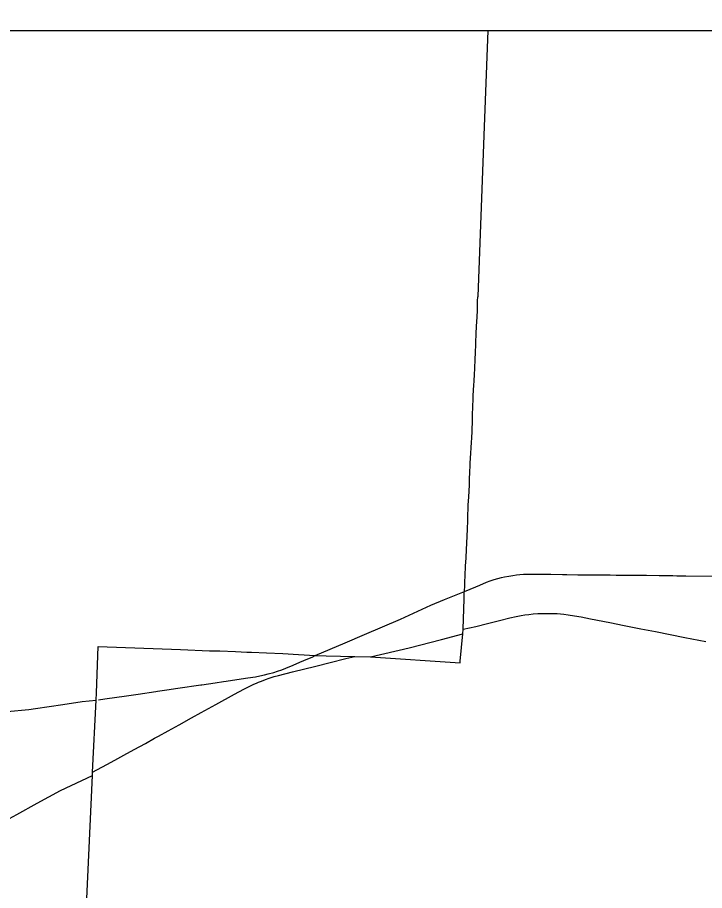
# Model space of a CAD drawing. Extents: x 1761803 to 2441803, y 509895 to 949895.
# Drawn here: x 2041709 to 2059075, y 799657 to 821719 of the extents above; entities that cross this region are included whole.
import ezdxf

# ---------------------------------------------------------------- set-up
doc = ezdxf.new("R2010")
doc.units = 0
for name, color, linetype in [('GM_X_County', 7, 'Continuous'), ('GM_X_Minor_River', 7, 'Continuous'), ('GM_X_Minor_River_Text', 7, 'Continuous'), ('GM_X_State_Location', 7, 'Continuous')]:
    doc.layers.add(name, color=color, linetype=linetype)

msp = doc.modelspace()

# ---------------------------------------------------------------- linework, layer by layer
at = {"layer": 'GM_X_County'}
msp.add_lwpolyline([(2043240, 794701), (2043605, 802562), (2043609, 802649), (2043698, 804467), (2043703, 804651), (2043750, 805828), (2045826, 805751), (2046565, 805712), (2046823, 805711), (2047222, 805696), (2047504, 805677), (2047627, 805683), (2048006, 805664), (2048414, 805648), (2048814, 805618), (2049234, 805593), (2049512, 805584), (2050233, 805574), (2050634, 805559), (2052900, 805410), (2052902, 805453), (2052965, 806140), (2052971, 806258), (2052997, 807030), (2053002, 807165), (2053011, 807276), (2053013, 807309), (2053020, 807453), (2053027, 807618), (2053035, 807851), (2053047, 808067), (2053056, 808273), (2053071, 808603), (2053082, 808799), (2053089, 808999), (2053093, 809078), (2053096, 809173), (2053100, 809274), (2053104, 809392), (2053110, 809504), (2053115, 809601), (2053130, 809913), (2053132, 809994), (2053136, 810092), (2053140, 810190), (2053143, 810256), (2053144, 810285), (2053147, 810337), (2053154, 810453), (2053160, 810581), (2053168, 810713), (2053175, 810844), (2053184, 810990), (2053189, 811090), (2053199, 811269), (2053202, 811368), (2053206, 811442), (2053206, 811521), (2053210, 811642), (2053212, 811727), (2053216, 811829), (2053219, 811926), (2053223, 812037), (2053227, 812104), (2053230, 812187), (2053234, 812273), (2053238, 812331), (2053242, 812396), (2053254, 812560), (2053261, 812674), (2053269, 812877), (2053272, 812937), (2053275, 813001), (2053277, 813051), (2053280, 813133), (2053283, 813198), (2053287, 813297), (2053291, 813411), (2053295, 813509), (2053304, 813721), (2053312, 813916), (2053325, 814144), (2053329, 814210), (2053333, 814259), (2053335, 814308), (2053340, 814475), (2053339, 814545), (2053340, 814583), (2053343, 814632), (2053345, 814646), (2053347, 814659), (2053349, 814668), (2053503, 818734), (2053607, 821388)], dxfattribs=at)
at = {"layer": 'GM_X_Minor_River'}
for points in [[(2052971, 806258), (2053291, 806333), (2053593, 806409), (2053895, 806485), (2054150, 806546), (2054310, 806581), (2054439, 806605), (2054536, 806621), (2054633, 806634), (2054747, 806646), (2054861, 806655), (2054960, 806659), (2055107, 806661), (2055238, 806660), (2055353, 806656), (2055434, 806650), (2055516, 806641), (2055629, 806626), (2055791, 806601), (2055953, 806573), (2056194, 806527), (2056677, 806431), (2057047, 806357), (2057465, 806274), (2057835, 806202), (2058575, 806055), (2059106, 805951)], [(2050634, 805559), (2051612, 805787), (2052423, 805997), (2052965, 806140)], [(2043609, 802649), (2043969, 802841), (2044170, 802952), (2044400, 803078), (2044659, 803220), (2044947, 803376), (2045176, 803504), (2045276, 803560), (2045520, 803694), (2045794, 803843), (2046108, 804019), (2046351, 804155), (2046724, 804361), (2047198, 804621), (2047429, 804746), (2047545, 804806), (2047663, 804863), (2047768, 804909), (2047802, 804923), (2047874, 804952), (2047982, 804993), (2048074, 805025), (2048200, 805063), (2048310, 805094), (2048659, 805183), (2049248, 805328), (2049614, 805420), (2050012, 805517), (2050233, 805574)], [(2037380, 800221), (2037440, 800218), (2037782, 800212), (2038030, 800218), (2038261, 800230), (2038580, 800279), (2038645, 800291), (2038799, 800276), (2038977, 800325), (2039245, 800405), (2039784, 800525), (2041126, 801274), (2041693, 801575), (2042211, 801864), (2042794, 802183), (2043605, 802562)]]:
    msp.add_lwpolyline(points, dxfattribs=at)
at = {"layer": 'GM_X_Minor_River_Text'}
for points in [[(2053006, 807211), (2053053, 807231), (2053394, 807375), (2053564, 807446), (2053659, 807483), (2053757, 807517), (2053847, 807543), (2053943, 807568), (2054021, 807584), (2054124, 807605), (2054228, 807622), (2054318, 807634), (2054409, 807642), (2054497, 807648), (2054647, 807651), (2054996, 807649), (2055188, 807648), (2055482, 807643), (2055590, 807642), (2055870, 807639), (2056084, 807636), (2056314, 807634), (2056501, 807633), (2056689, 807631), (2056840, 807630), (2057070, 807626), (2057429, 807624), (2057609, 807623), (2057926, 807619), (2058106, 807616), (2058269, 807614), (2058377, 807613), (2058598, 807612), (2059271, 807605)], [(2051392, 806516), (2052155, 806867), (2052499, 807015), (2053006, 807211)], [(2049234, 805593), (2049990, 805914), (2050482, 806126), (2051392, 806516)], [(2046988, 804950), (2047255, 804989), (2047530, 805030), (2047725, 805061), (2047837, 805082), (2047949, 805106), (2048044, 805130), (2048186, 805170), (2048280, 805200), (2048388, 805238), (2048495, 805279), (2048677, 805354), (2048846, 805427), (2048948, 805470), (2049174, 805566), (2049234, 805593)], [(2043760, 804476), (2043915, 804499), (2044466, 804580), (2044758, 804622), (2045208, 804689), (2045245, 804695), (2045488, 804730), (2045764, 804771), (2046347, 804855), (2046366, 804858), (2046704, 804909), (2046914, 804940), (2046988, 804950)], [(2042855, 804360), (2043343, 804436), (2043698, 804467)], [(2039421, 804117), (2039774, 804124), (2040113, 804143), (2041450, 804185), (2041999, 804228), (2042166, 804260), (2042855, 804360)]]:
    msp.add_lwpolyline(points, dxfattribs=at)
at = {"layer": 'GM_X_State_Location'}
msp.add_lwpolyline([(2040349, 821388), (2069725, 821388), (2069725, 836223), (2040349, 836223)], close=True, dxfattribs=at)

doc.saveas('drawing.dxf')
